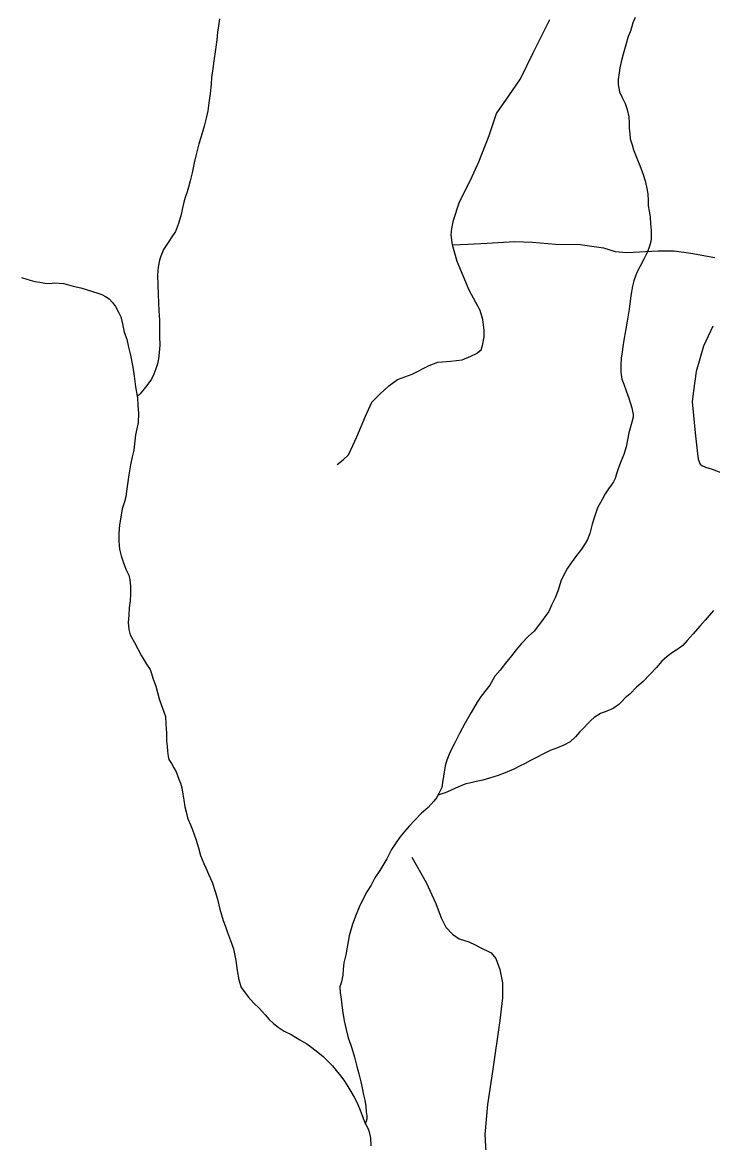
# Model space of a CAD drawing. Extents: x 2220236 to 2384410, y 720751 to 894131.
# Drawn here: x 2286399 to 2289372, y 869431 to 874259 of the extents above; entities that cross this region are included whole.
import ezdxf

# ---------------------------------------------------------------- set-up
doc = ezdxf.new("R2010")
doc.units = 0
doc.layers.add('Exist Hydrographic Misc Water Feature', color=7, linetype='Continuous')
doc.layers.add('Exist Road Non-System Type 51', color=7, linetype='Continuous')

msp = doc.modelspace()

# ---------------------------------------------------------------- linework, layer by layer
at = {"layer": 'Exist Hydrographic Misc Water Feature'}
for points in [[(2287247.8, 874274.7), (2287243.9, 874244.3), (2287240, 874216.5)], [(2289038.7, 874280.1), (2289028.8, 874258), (2289019.3, 874226.3), (2289007.4, 874193.8), (2288997.9, 874162.8), (2288986.3, 874122.1), (2288978.4, 874089.4), (2288972.6, 874063.3), (2288968.8, 874042.1), (2288964.6, 874013.3), (2288965.5, 873991.3), (2288971.4, 873960), (2288981.7, 873935.9), (2288995.6, 873909.3), (2289004.3, 873883.9), (2289010.5, 873851.6), (2289012.9, 873826.3), (2289013, 873801.7), (2289015.2, 873780.3), (2289017.4, 873758), (2289025.7, 873731.6), (2289031.8, 873710.1), (2289046.1, 873673.8), (2289058.6, 873642.3), (2289072.6, 873604.3), (2289081.2, 873576.3), (2289087.5, 873550.9), (2289093.4, 873520.3), (2289093.8, 873490.7), (2289094, 873468.8), (2289098.5, 873446.4), (2289102.5, 873421), (2289104.8, 873390.5), (2289106.9, 873362.5), (2289107.5, 873329.1), (2289105.6, 873314.3), (2289100.2, 873295.4), (2289091.8, 873270.4), (2289076.1, 873238.5), (2289060.4, 873208.7), (2289046.4, 873184.4), (2289041.2, 873170.4), (2289033.2, 873146), (2289027.1, 873122.5), (2289019.7, 873081.6), (2289011.9, 873023.4), (2289004.6, 872972.1), (2288996.9, 872929.6), (2288989.5, 872889.4), (2288985.6, 872861.6), (2288981.9, 872839.7), (2288978, 872811.9)], [(2287240, 874216.5), (2287236.4, 874184.7), (2287230.6, 874142.2), (2287223.4, 874093.8), (2287219.7, 874060.4), (2287214, 874021.9), (2287212.4, 873992.4), (2287208.6, 873952.4), (2287202.8, 873912.2), (2287197.2, 873877.9), (2287191.3, 873846.9), (2287181.7, 873812), (2287176.1, 873791.4), (2287168.3, 873763.7), (2287158.5, 873735.4), (2287152.8, 873713.2), (2287145.9, 873683.8), (2287139.4, 873653.8), (2287130, 873611.3), (2287122.1, 873577), (2287114.3, 873549.3), (2287108.6, 873528.8), (2287100.6, 873505.3), (2287094.9, 873484.8), (2287087, 873453.1), (2287083.3, 873430.9), (2287072, 873392.8), (2287058.2, 873358.6), (2287040.2, 873330.1), (2287032.4, 873318.8), (2287020.6, 873302.6), (2287006.7, 873280), (2286995.3, 873252.3), (2286989.3, 873234.4), (2286983.4, 873204.4), (2286981.7, 873170), (2286982.1, 873126.3), (2286984.6, 873087.9), (2286984.8, 873050.2), (2286987.1, 873016.3), (2286989.5, 872976.3), (2286989.8, 872941.8), (2286990, 872906.4), (2286990.5, 872868), (2286988.6, 872835.9), (2286985.1, 872809.7), (2286981.3, 872787.8), (2286973.7, 872765.7), (2286965.3, 872743.9), (2286955.7, 872721.8), (2286943.9, 872705.6), (2286930.1, 872687.9), (2286918.3, 872673.4), (2286906.5, 872658.9), (2286900.8, 872653.4), (2286893.5, 872647.7)], [(2286396, 873159.2), (2286422.4, 873151.1), (2286452.1, 873143.3), (2286474.4, 873139.5), (2286496.3, 873135.8), (2286516.2, 873133.7), (2286538.3, 873136.6), (2286558.3, 873136.1), (2286578.2, 873134.7), (2286598.4, 873128.7), (2286618.3, 873122.4), (2286650.6, 873115.2), (2286700.5, 873099.4), (2286724.6, 873091.7), (2286741.2, 873086.4), (2286756.8, 873077.9), (2286772.7, 873068.4), (2286787.1, 873052.7), (2286800.8, 873034.3), (2286813.4, 873010.1), (2286823.5, 872990.2), (2286829.8, 872960.6), (2286837.9, 872924.3), (2286848.4, 872894.6), (2286856.5, 872859.3), (2286865, 872824.7), (2286875.4, 872772.7), (2286879.9, 872734.9), (2286886.1, 872688.8), (2286893.5, 872647.7)], [(2288978, 872811.9), (2288976.4, 872781.4), (2288976.7, 872751.2), (2288980.7, 872721.6), (2288989.1, 872700.1), (2288999.4, 872672), (2289011.5, 872639.6), (2289023.7, 872597.7), (2289030, 872569.7), (2289029.8, 872557.3), (2289024.7, 872536.1), (2289010.7, 872489.8), (2288999.6, 872430), (2288989.7, 872397.4), (2288978, 872369.7), (2288966.2, 872339.8), (2288958.5, 872313.7), (2288951.8, 872294.2), (2288944.9, 872279.6), (2288935.1, 872265), (2288923, 872248.9), (2288909.4, 872226.9), (2288895.5, 872202.5), (2288876, 872166.9), (2288864.5, 872132.7), (2288852.6, 872096.2), (2288842.9, 872056), (2288833.2, 872030), (2288823.3, 872013.8), (2288807.7, 871989.5), (2288785.8, 871961.5), (2288762.2, 871929.8), (2288746.3, 871907.2), (2288730.6, 871879), (2288718.9, 871851.3), (2288707.3, 871812.9), (2288693.4, 871778.7), (2288677.7, 871747.2), (2288666, 871720.2), (2288654.1, 871702.5), (2288634.6, 871676.6), (2288602.9, 871636.3), (2288579.1, 871613.8), (2288547.3, 871581.7), (2288525.5, 871555.2), (2288505.9, 871529.4), (2288480, 871497.1), (2288456.4, 871467.1), (2288434.5, 871442.3), (2288413.1, 871402.4), (2288375.7, 871355.6), (2288357.7, 871329.8), (2288332.2, 871285.4), (2288304.7, 871237.4), (2288283.5, 871196.9), (2288261.3, 871154.7), (2288241.4, 871115.1), (2288227.9, 871079.3), (2288220.5, 871054.8), (2288213, 871010.7), (2288209.2, 870982.9), (2288205.1, 870962.3), (2288193.4, 870936.3), (2288189, 870928.2)], [(2286893.5, 872647.7), (2286894.3, 872641.1), (2286896.9, 872609.2), (2286899.5, 872573.1), (2286897.7, 872535.4), (2286891.9, 872507.6), (2286886.1, 872481.5), (2286882.3, 872442.9), (2286878.5, 872415.1), (2286872.6, 872387.3), (2286865.4, 872353), (2286857.5, 872308.9), (2286852.1, 872269), (2286848.2, 872238.6), (2286844.4, 872215.1), (2286838.7, 872192.9), (2286829.3, 872162.9), (2286823.3, 872126.9), (2286817.3, 872094.3), (2286813.9, 872056.6), (2286814.2, 872022.8), (2286816.8, 871989.3), (2286824.7, 871960.3), (2286833, 871934.9), (2286845.2, 871902.5), (2286857.7, 871876.9), (2286861.6, 871857.2), (2286864.3, 871829.2), (2286864.2, 871794.8), (2286862.7, 871767), (2286858.8, 871736.5), (2286857.1, 871704.8), (2286855.1, 871672.7), (2286857.5, 871643.1), (2286863.9, 871619.3), (2286882.2, 871586.8), (2286912.5, 871529.8), (2286933.1, 871493.3), (2286949.3, 871470), (2286955.2, 871453.4), (2286961.7, 871433.6), (2286973.7, 871397.9), (2286988.3, 871343.5), (2286996.4, 871319.7), (2287002.6, 871303.9), (2287008.8, 871288.3), (2287015, 871268.5), (2287017.3, 871236.3), (2287019.7, 871196.3), (2287020, 871162.5), (2287022.2, 871140.4), (2287024.3, 871118.1), (2287026.5, 871096.1), (2287030.4, 871081.9), (2287040.9, 871064.6), (2287051.4, 871046.4), (2287061.2, 871028.8), (2287073.3, 870998.3), (2287080.2, 870980.8), (2287085.7, 870961), (2287090, 870933), (2287094.4, 870906.7), (2287098.7, 870878.7), (2287104.5, 870856.7), (2287110.8, 870830.9), (2287123, 870801.2), (2287131.4, 870779), (2287145.7, 870739.4), (2287158, 870701.4), (2287166.2, 870669.1), (2287180.5, 870633.7), (2287189, 870615.5), (2287200.9, 870588), (2287217.2, 870554.2), (2287229.8, 870513.6), (2287240, 870479.9), (2287250.2, 870437.7), (2287264.6, 870388.2), (2287273.3, 870362.8), (2287283.2, 870336.3), (2287295.6, 870302.3), (2287308, 870266.9), (2287318.5, 870216.5), (2287324.8, 870173.1), (2287331.1, 870132.6), (2287341.3, 870100.6), (2287355.7, 870081.3), (2287371.9, 870059), (2287396, 870032.9), (2287420.1, 870009.4), (2287444.1, 869982), (2287462.4, 869962), (2287480.7, 869944.2), (2287500.7, 869928.4), (2287527, 869912.1), (2287557.1, 869896.7), (2287593.4, 869874.6)], [(2289375.5, 871725.2), (2289339.9, 871682.6), (2289316.4, 871656.9), (2289288.5, 871624.6), (2289262.6, 871595.7), (2289243.2, 871573.8), (2289227.5, 871561.9), (2289215.2, 871554), (2289199.2, 871543.5), (2289175.6, 871526.9), (2289153.9, 871506.7), (2289130, 871478.7), (2289102.1, 871448.8), (2289072.6, 871418.2), (2289044.6, 871394.2), (2289017.1, 871366.2), (2288995.4, 871347.7), (2288981.3, 871333.2), (2288967.6, 871319.7), (2288959.6, 871313.3), (2288944, 871302.8), (2288915.8, 871291.3), (2288889.7, 871280.3), (2288862.1, 871262.9), (2288848.1, 871250), (2288832.4, 871236.3), (2288818.6, 871220.2), (2288798.8, 871200.2), (2288780.7, 871179.9), (2288758.9, 871159.1), (2288731.1, 871144.9), (2288703.3, 871133.3), (2288671.6, 871120.9), (2288643.4, 871106.7), (2288615.9, 871092.5), (2288587.7, 871078.3), (2288564.1, 871065.7), (2288540.3, 871053.7), (2288516.4, 871041.1), (2288478.7, 871024.9), (2288448.6, 871013), (2288411.3, 871002.3), (2288382.9, 870994), (2288352.9, 870988.1), (2288324.9, 870981.1), (2288309.1, 870977.5), (2288285.3, 870967.2), (2288265.1, 870959.4), (2288243.2, 870948.4), (2288219.4, 870938.4), (2288205.2, 870934.4), (2288189.7, 870928.2), (2288189, 870928.2)], [(2288189, 870928.2), (2288183.6, 870918.5), (2288171.7, 870902.3), (2288146.3, 870876), (2288116.2, 870849.4), (2288088.7, 870821.4), (2288064.9, 870795.7), (2288047, 870773.1), (2288025.5, 870747.3), (2288009.3, 870724.7), (2287989.6, 870694.6), (2287968.1, 870654), (2287938.6, 870603.8), (2287916.9, 870572.4), (2287901.2, 870541.6), (2287883.2, 870511.5), (2287867.5, 870481.6), (2287850.3, 870445.9), (2287836.5, 870415), (2287820.6, 870373.4), (2287807.1, 870322.8), (2287797.5, 870273.2), (2287791.9, 870241.1), (2287784.3, 870206.8), (2287780.8, 870179), (2287778.9, 870152.8), (2287773.1, 870124.4), (2287767.1, 870102.2), (2287767.2, 870078.6), (2287771.5, 870049), (2287778.1, 870000.3), (2287784.7, 869956.9), (2287793.4, 869919), (2287802.8, 869882.7), (2287813.3, 869851.3), (2287817.7, 869838.8), (2287829.6, 869799.2), (2287840.3, 869758.9), (2287848.5, 869727.6), (2287857, 869693.7), (2287863, 869667.3), (2287868.2, 869637), (2287873.7, 869613.9), (2287877.7, 869587.6), (2287879.5, 869564.6), (2287882.1, 869547.2), (2287882.5, 869533.4), (2287880.3, 869523.6), (2287875.9, 869514.5)], [(2287593.4, 869874.6), (2287623.6, 869857.6), (2287645.5, 869841.7), (2287671.7, 869821.5), (2287693.9, 869802), (2287710.3, 869786.2), (2287734.4, 869761.8), (2287750.4, 869742.8), (2287771.2, 869718.4), (2287786.8, 869696.8), (2287801.1, 869672.8), (2287813.4, 869651.3), (2287827.4, 869627), (2287837.8, 869608.8), (2287843.8, 869595.5), (2287853.8, 869571.7), (2287862.1, 869547.6), (2287872.4, 869521.1), (2287875.9, 869514.5)], [(2287875.9, 869514.5), (2287878.7, 869509.5), (2287886.6, 869493.9), (2287892.8, 869477.4), (2287899.1, 869450.1), (2287899.4, 869417.3)]]:
    msp.add_lwpolyline(points, dxfattribs=at)
at = {"layer": 'Exist Road Non-System Type 51'}
for points in [[(2288252.1, 873300.5), (2288246.2, 873342), (2288248.1, 873371.6), (2288256, 873407.2), (2288281.7, 873486.2), (2288329.1, 873579), (2288364.6, 873658), (2288410, 873772.5), (2288441.5, 873867.3), (2288494.8, 873942.4), (2288544.2, 874015.4), (2288599.4, 874128), (2288670.5, 874272.2)], [(2287754.7, 872354.6), (2287780.4, 872374.3), (2287804.1, 872396.1), (2287814, 872417.8), (2287839.6, 872473.1), (2287877.1, 872562), (2287904.7, 872623.2), (2287938.3, 872656.7), (2287977.8, 872692.3), (2288015.3, 872719.9), (2288078.4, 872743.6), (2288151.4, 872781.2), (2288188.9, 872795), (2288244.2, 872798.9), (2288293.5, 872804.9), (2288331, 872820.7), (2288354.7, 872832.5), (2288374.4, 872848.3), (2288380.4, 872866.1), (2288388.3, 872903.6), (2288388.3, 872933.2), (2288382.3, 872978.6), (2288370.5, 873018.1), (2288323.1, 873105), (2288271.8, 873229.4), (2288252.1, 873300.5)], [(2288252.1, 873300.5), (2288318.3, 873303.7), (2288401.2, 873307.7), (2288518.6, 873315.6), (2288596.6, 873311.6), (2288695.3, 873303.7), (2288801.8, 873301.8), (2288902.5, 873287.9), (2288951.8, 873272.2), (2289003.1, 873268.2), (2289137.4, 873274.1), (2289206.4, 873274.1), (2289277.5, 873264.3), (2289382.1, 873246.5)], [(2289372.2, 872950.3), (2289332.7, 872863.4), (2289301.2, 872754.7), (2289289.3, 872671.8), (2289283.4, 872624.4), (2289289.3, 872565.2), (2289297.2, 872490.1), (2289305.1, 872413.1), (2289309.1, 872377.6), (2289318.9, 872355.8), (2289324.8, 872349.9), (2289340.6, 872342), (2289370.2, 872334.1), (2289445.2, 872304.5)], [(2288076.6, 870661.4), (2288137.7, 870552.8), (2288179.2, 870462), (2288202.9, 870400.7), (2288222.6, 870359.3), (2288252.2, 870329.7), (2288279.8, 870309.9), (2288321.3, 870296.1), (2288348.9, 870284.2), (2288368.6, 870274.4), (2288418, 870248.7), (2288437.7, 870225), (2288455.5, 870177.6), (2288467.3, 870120.3), (2288467.3, 870055.2), (2288455.5, 869958.4), (2288423.9, 869737.2), (2288402.2, 869595), (2288390.4, 869466.7), (2288396.3, 869364)]]:
    msp.add_lwpolyline(points, dxfattribs=at)

doc.saveas('drawing.dxf')
